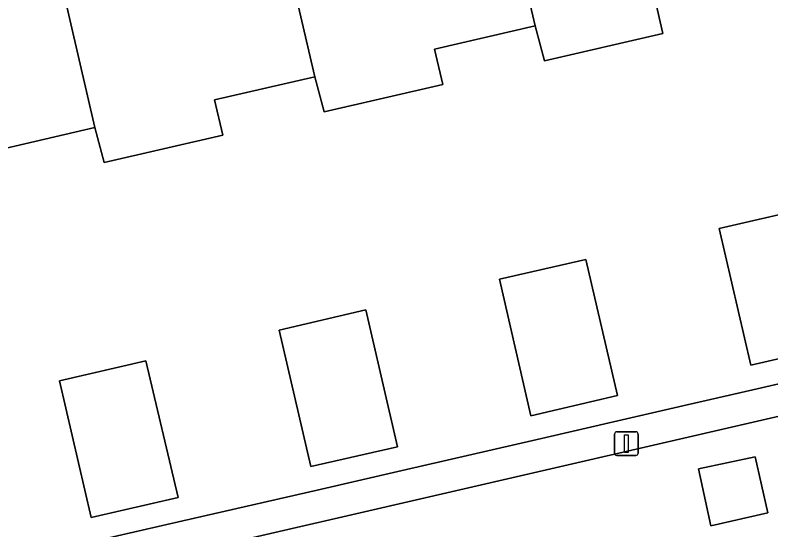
# Model space of a CAD drawing. Extents: x 156412 to 157779, y 382335 to 383768.
# Drawn here: x 156721.03 to 156752.84, y 382878.33 to 382899.99 of the extents above; entities that cross this region are included whole.
import ezdxf

# ---------------------------------------------------------------- set-up
doc = ezdxf.new("R2010")
doc.units = 0
for name, color, linetype in [('IMGEO_Erf', 7, 'Continuous'), ('IMGEO_Lichtmast', 7, 'Continuous'), ('IMGEO_Pand', 7, 'Continuous'), ('IMGEO_Rijbaan_lokaal_open', 7, 'Continuous'), ('IMGEO_Voetpad_open', 7, 'Continuous')]:
    doc.layers.add(name, color=color, linetype=linetype)

msp = doc.modelspace()

# ---------------------------------------------------------------- linework, layer by layer
at = {"layer": 'IMGEO_Erf'}
for points in [[(156747.948, 382900.699), (156748.29, 382899.218), (156743.311, 382898.068), (156742.92, 382899.538), (156738.682, 382898.558), (156739.025, 382897.074), (156734.036, 382895.922), (156733.644, 382897.395), (156729.425, 382896.42), (156729.768, 382894.936), (156724.779, 382893.784), (156724.387, 382895.257), (156720.158, 382894.279)], [(156755.591, 382886.087), (156751.991, 382885.26), (156750.667, 382891.009), (156754.26, 382891.835)], [(156718.817, 382876.579), (156724.482, 382877.881), (156728.086, 382878.709), (156733.737, 382880.008), (156737.32, 382880.831), (156743.001, 382882.137), (156746.584, 382882.96), (156749.132, 382883.546), (156752.267, 382884.266), (156763.167, 382886.771)]]:
    msp.add_lwpolyline(points, dxfattribs=at)
for points in [[(156741.41, 382888.882), (156745.046, 382889.711), (156746.378, 382883.98), (156742.738, 382883.134)], [(156732.148, 382886.733), (156735.789, 382887.584), (156737.125, 382881.829), (156733.479, 382880.994)], [(156727.886, 382879.694), (156724.235, 382878.858), (156722.901, 382884.609), (156726.535, 382885.448)]]:
    msp.add_lwpolyline(points, close=True, dxfattribs=at)
at = {"layer": 'IMGEO_Lichtmast'}
for p, q in [((156746.258, 382881.562), (156746.258, 382882.362)), ((156746.258, 382882.362), (156746.258, 382881.562)), ((156746.358, 382882.462), (156747.148, 382882.462)), ((156747.148, 382882.462), (156746.358, 382882.462)), ((156747.248, 382882.362), (156747.248, 382881.562)), ((156747.248, 382881.562), (156747.248, 382882.362)), ((156747.148, 382881.462), (156746.358, 382881.462)), ((156746.358, 382881.462), (156747.148, 382881.462))]:
    msp.add_line(p, q, dxfattribs=at)
msp.add_lwpolyline([(156746.678, 382882.337), (156746.828, 382882.337), (156746.828, 382881.587), (156746.678, 382881.587), (156746.678, 382882.337)], dxfattribs=at)
for centre, start, end in [((156746.358, 382882.362), 90, 180), ((156746.358, 382882.362), 90, 180), ((156747.148, 382882.362), 0, 90), ((156747.148, 382882.362), 360, 90), ((156746.358, 382881.562), 180, 270), ((156746.358, 382881.562), 180, 270), ((156747.148, 382881.562), 270, 0), ((156747.148, 382881.562), 270, 0)]:
    msp.add_arc(centre, 0.1, start, end, dxfattribs=at)
at = {"layer": 'IMGEO_Pand'}
for points in [[(156750.241, 382909.044), (156746.878, 382908.274), (156746.187, 382911.257), (156743.612, 382910.665), (156743.415, 382911.522), (156740.298, 382910.792), (156740.094, 382910.744), (156740.981, 382906.885), (156741.197, 382906.934), (156742.92, 382899.538), (156743.311, 382898.068), (156748.29, 382899.218), (156747.948, 382900.699), (156752.168, 382901.674), (156750.438, 382909.089)], [(156740.981, 382906.885), (156737.618, 382906.115), (156736.927, 382909.098), (156734.352, 382908.506), (156734.155, 382909.363), (156731.028, 382908.642), (156730.844, 382908.6), (156731.723, 382904.756), (156731.921, 382904.801), (156733.644, 382897.395), (156734.036, 382895.922), (156739.025, 382897.074), (156738.682, 382898.558), (156742.92, 382899.538), (156741.197, 382906.934)], [(156731.723, 382904.756), (156728.36, 382903.986), (156727.669, 382906.969), (156725.094, 382906.377), (156724.897, 382907.234), (156721.771, 382906.512), (156721.578, 382906.467), (156722.484, 382902.619), (156722.666, 382902.661), (156724.387, 382895.257), (156724.779, 382893.784), (156729.768, 382894.936), (156729.425, 382896.42), (156733.644, 382897.395), (156731.921, 382904.801)], [(156722.484, 382902.619), (156719.121, 382901.849), (156718.43, 382904.832), (156715.855, 382904.24), (156715.658, 382905.097), (156712.522, 382904.356), (156712.338, 382904.313), (156713.238, 382900.482), (156713.412, 382900.522), (156715.13, 382893.118), (156715.521, 382891.648), (156720.5, 382892.798), (156720.158, 382894.279), (156724.387, 382895.257), (156722.666, 382902.661)], [(156754.26, 382891.835), (156750.667, 382891.009), (156751.991, 382885.26), (156755.591, 382886.087)], [(156746.378, 382883.98), (156745.046, 382889.711), (156741.41, 382888.882), (156742.738, 382883.134)], [(156733.479, 382880.994), (156737.125, 382881.829), (156735.789, 382887.584), (156732.148, 382886.733)], [(156724.235, 382878.858), (156727.886, 382879.694), (156726.535, 382885.448), (156722.901, 382884.609)]]:
    msp.add_lwpolyline(points, close=True, dxfattribs=at)
at = {"layer": 'IMGEO_Rijbaan_lokaal_open'}
msp.add_lwpolyline([(156837.115, 382897.607), (156838.598, 382897.917), (156840.966, 382898.64), (156911.516, 382914.937), (156910.626, 382918.883), (156910.514, 382919.415), (156764.262, 382885.667), (156691.253, 382868.836), (156691.37, 382868.246), (156689.34, 382868.448), (156683.638, 382869.423)], dxfattribs=at)
for points in [[(156752.715, 382879.047), (156750.305, 382878.496), (156749.795, 382880.897), (156752.183, 382881.412)], [(156750.305, 382878.496), (156752.715, 382879.047), (156752.183, 382881.412), (156749.795, 382880.897)]]:
    msp.add_lwpolyline(points, close=True, dxfattribs=at)
at = {"layer": 'IMGEO_Voetpad_open'}
msp.add_lwpolyline([(156788.904, 382892.695), (156769.953, 382888.333), (156768.144, 382887.917), (156764.886, 382887.169), (156763.167, 382886.771), (156752.267, 382884.266), (156749.132, 382883.546), (156746.584, 382882.96), (156743.001, 382882.137), (156737.32, 382880.831), (156733.737, 382880.008), (156728.086, 382878.709), (156724.482, 382877.881), (156718.817, 382876.579), (156715.202, 382875.748), (156709.554, 382874.45), (156705.981, 382873.629), (156700.308, 382872.325), (156696.761, 382871.51), (156691.087, 382870.206), (156690.913, 382870.166), (156691.253, 382868.836), (156764.262, 382885.667), (156910.514, 382919.415)], dxfattribs=at)

doc.saveas('drawing.dxf')
